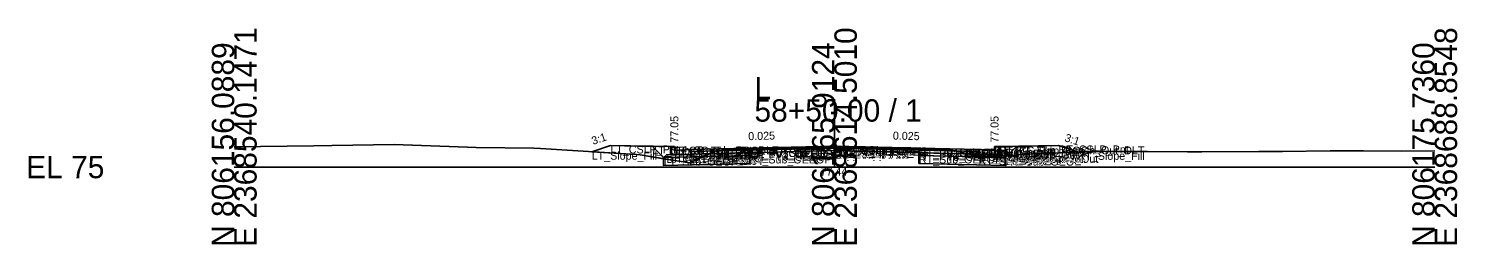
# Model space of a CAD drawing. Extents: x -26 to 8153, y -10 to 9520.
# Drawn here: x 4974.3 to 5152.8, y 7490.3 to 7517.3 of the extents above; entities that cross this region are included whole.
import ezdxf

# ---------------------------------------------------------------- set-up
doc = ezdxf.new("R2010")
doc.units = 0
for name, color, linetype in [('Exist CMT Pavement', 7, 'Continuous'), ('Exist Cross Section Cell', 7, 'Continuous'), ('Exist XS Center Line Elevation Label', 7, 'Continuous'), ('Exist XS Ground Line', 7, 'Continuous'), ('Prop CMT Conc Surface', 7, 'Continuous'), ('Prop CMT Concrete Structures', 7, 'Continuous'), ('Prop CMT Pvmt Course 1', 7, 'Continuous'), ('Prop CMT Pvmt Course 1 CG', 7, 'Continuous'), ('Prop CMT Pvmt Course 1 Wedge', 7, 'Continuous'), ('Prop CMT Pvmt Course 2', 7, 'Continuous'), ('Prop CMT Pvmt Course 2 Wedge', 7, 'Continuous'), ('Prop CMT Pvmt Course 3', 7, 'Continuous'), ('Prop CMT Pvmt Course 3 Wedge', 7, 'Continuous'), ('Prop CMT Pvmt Surface', 7, 'Continuous'), ('Prop CMT Pvmt Wedge Surface 1', 7, 'Continuous'), ('Prop CMT Pvmt Wedge Surface 2', 7, 'Continuous'), ('Prop CMT Pvmt Wedge Surface 3', 7, 'Continuous'), ('Prop CMT Shallow Undercut', 7, 'Continuous'), ('Prop CMT Shallow Undercut Boundary', 7, 'Continuous'), ('Prop CMT Slope Grass', 7, 'Continuous'), ('Prop CMT Subgrade Earthwork', 7, 'Continuous'), ('Prop XS Earthwork Shape', 7, 'Continuous'), ('Prop XS Hydro Elevations', 7, 'Continuous'), ('Prop XS SE Text', 7, 'Continuous'), ('Prop XS Side Slope Text', 7, 'Continuous'), ('Prop XS Subgrade Earthwork', 7, 'Continuous'), ('Scratch_Level_2', 7, 'Continuous'), ('Scratch_Level_6', 7, 'Continuous')]:
    doc.layers.add(name, color=color, linetype=linetype)

msp = doc.modelspace()

# ---------------------------------------------------------------- linework, layer by layer
at = {"layer": 'Exist CMT Pavement'}
for p, q in [((5064.44, 7502.26), (5065.35, 7502.28)), ((5065.35, 7502.28), (5074.64, 7502.44)), ((5074.64, 7502.44), (5075, 7502.44)), ((5075, 7502.44), (5075.57, 7502.44)), ((5075.57, 7502.44), (5085.55, 7502.3))]:
    msp.add_line(p, q, dxfattribs=at)
at = {"layer": 'Exist Cross Section Cell'}
for p, q in [((5075, 7500), (5075, 7508.48)), ((5000, 7500), (5075, 7500)), ((5075, 7500), (5150, 7500))]:
    msp.add_line(p, q, dxfattribs=at)
at = {"layer": 'Exist XS Ground Line'}
for p, q in [((5000, 7502.52), (5003.28, 7502.58)), ((5003.28, 7502.58), (5009.95, 7502.67)), ((5009.95, 7502.67), (5012.19, 7502.68)), ((5012.19, 7502.68), (5020.04, 7502.83)), ((5020.04, 7502.83), (5021.1, 7502.8)), ((5021.1, 7502.8), (5029.14, 7502.49)), ((5029.14, 7502.49), (5030.22, 7502.45)), ((5030.22, 7502.45), (5037.44, 7502.38)), ((5037.44, 7502.38), (5038.28, 7502.34)), ((5038.28, 7502.34), (5050.28, 7501.55)), ((5056.88, 7500.52), (5060.26, 7502.08)), ((5060.26, 7502.08), (5062.71, 7502.2)), ((5062.71, 7502.2), (5063.92, 7502.24)), ((5063.92, 7502.24), (5064.44, 7502.26)), ((5064.44, 7502.26), (5065.35, 7502.28)), ((5065.35, 7502.28), (5074.64, 7502.44)), ((5074.64, 7502.44), (5075, 7502.44)), ((5075, 7502.44), (5075.57, 7502.44)), ((5075.57, 7502.44), (5085.55, 7502.3)), ((5085.55, 7502.3), (5086.98, 7502.25)), ((5086.98, 7502.25), (5089.4, 7502.14)), ((5089.4, 7502.14), (5093.46, 7501.29)), ((5106.26, 7501.93), (5107.11, 7501.99)), ((5107.11, 7501.99), (5108.13, 7501.97)), ((5108.13, 7501.97), (5109.01, 7501.95)), ((5109.01, 7501.95), (5114.12, 7501.93)), ((5128.02, 7501.94), (5131, 7501.94)), ((5131, 7501.94), (5136.93, 7502.03)), ((5136.93, 7502.03), (5141.09, 7502.01)), ((5141.09, 7502.01), (5145.84, 7501.98)), ((5145.84, 7501.98), (5150, 7502.02)), ((5050.28, 7501.55), (5050.74, 7501.51)), ((5050.74, 7501.51), (5055.32, 7500.78)), ((5055.32, 7500.78), (5056.88, 7500.52)), ((5093.46, 7501.29), (5093.86, 7501.31)), ((5093.86, 7501.31), (5096.74, 7501.46)), ((5096.74, 7501.46), (5100.09, 7501.64)), ((5100.09, 7501.64), (5100.74, 7501.66)), ((5100.74, 7501.66), (5105.73, 7501.92)), ((5105.73, 7501.92), (5106.26, 7501.93)), ((5114.12, 7501.93), (5119.11, 7501.9)), ((5119.11, 7501.9), (5120.91, 7501.92)), ((5120.91, 7501.92), (5128.02, 7501.94))]:
    msp.add_line(p, q, dxfattribs=at)
at = {"layer": 'Prop CMT Conc Surface'}
for points in [[(5055, 7502.05), (5055, 7502.55), (5054.5, 7502.55)], [(5057, 7502.18), (5055, 7502.05)], [(5093, 7502.18), (5095, 7502.05)], [(5095, 7502.05), (5095, 7502.55), (5095.5, 7502.55)]]:
    msp.add_lwpolyline(points, dxfattribs=at)
at = {"layer": 'Prop CMT Concrete Structures'}
for points in [[(5057, 7502.18), (5055, 7502.05), (5055, 7502.55), (5054.5, 7502.55)], [(5054.5, 7502.55), (5054.5, 7501.53), (5057, 7501.59)], [(5057, 7501.59), (5057, 7502.18)], [(5093, 7502.18), (5095, 7502.05), (5095, 7502.55), (5095.5, 7502.55)], [(5095.5, 7502.55), (5095.5, 7501.53), (5093, 7501.59)], [(5093, 7501.59), (5093, 7502.18)]]:
    msp.add_lwpolyline(points, dxfattribs=at)
at = {"layer": 'Prop CMT Pvmt Course 1'}
for points in [[(5075, 7502.63), (5057, 7502.18)], [(5057, 7502.18), (5057, 7501.93)], [(5057, 7501.93), (5064.44, 7502.11)], [(5064.44, 7502.24), (5075, 7502.5)], [(5064.44, 7502.11), (5064.44, 7502.24)], [(5075, 7502.38), (5075, 7502.63)], [(5075, 7502.63), (5093, 7502.18)], [(5075, 7502.38), (5075, 7502.63)], [(5075, 7502.5), (5075, 7502.38), (5075, 7502.38)], [(5085.55, 7502.24), (5075, 7502.5)], [(5075, 7502.5), (5075, 7502.38), (5075, 7502.38)], [(5085.55, 7502.11), (5085.55, 7502.24)], [(5093, 7501.93), (5085.55, 7502.11)], [(5093, 7502.18), (5093, 7501.93)]]:
    msp.add_lwpolyline(points, dxfattribs=at)
at = {"layer": 'Prop CMT Pvmt Course 1 CG'}
for points in [[(5057, 7501.59), (5054, 7501.52), (5053.66, 7501.18)], [(5053.66, 7501.18), (5057, 7501.26)], [(5057, 7501.26), (5057, 7501.59)], [(5093, 7501.59), (5096, 7501.52), (5096.34, 7501.18)], [(5093, 7501.26), (5093, 7501.59)], [(5096.34, 7501.18), (5093, 7501.26)]]:
    msp.add_lwpolyline(points, dxfattribs=at)
at = {"layer": 'Prop CMT Pvmt Course 1 Wedge'}
for points in [[(5075, 7502.5), (5064.44, 7502.24)], [(5075, 7502.5), (5085.55, 7502.24)]]:
    msp.add_lwpolyline(points, dxfattribs=at)
at = {"layer": 'Prop CMT Pvmt Course 2'}
for points in [[(5064.44, 7502.11), (5057, 7501.93)], [(5064.44, 7501.78), (5064.44, 7502.11)], [(5085.55, 7501.78), (5085.55, 7502.11)], [(5085.55, 7502.11), (5093, 7501.93)], [(5057, 7501.93), (5057, 7501.6)], [(5057, 7501.6), (5064.44, 7501.78)], [(5093, 7501.6), (5085.55, 7501.78)], [(5093, 7501.93), (5093, 7501.6)]]:
    msp.add_lwpolyline(points, dxfattribs=at)
at = {"layer": 'Prop CMT Pvmt Course 2 Wedge'}
for points in [[(5075, 7502.38), (5064.44, 7502.11)], [(5075, 7502.38), (5085.55, 7502.11)]]:
    msp.add_lwpolyline(points, dxfattribs=at)
at = {"layer": 'Prop CMT Pvmt Course 3'}
for points in [[(5064.44, 7501.78), (5057, 7501.6)], [(5057, 7501.6), (5057, 7501.26)], [(5057, 7501.26), (5064.44, 7501.45)], [(5064.44, 7501.45), (5064.44, 7501.78)], [(5085.55, 7501.78), (5093, 7501.6)], [(5085.55, 7501.45), (5085.55, 7501.78)], [(5093, 7501.26), (5085.55, 7501.45)], [(5093, 7501.6), (5093, 7501.26)]]:
    msp.add_lwpolyline(points, dxfattribs=at)
at = {"layer": 'Prop CMT Pvmt Course 3 Wedge'}
for points in [[(5075, 7502.05), (5064.44, 7501.78)], [(5075, 7502.05), (5085.55, 7501.78)]]:
    msp.add_lwpolyline(points, dxfattribs=at)
at = {"layer": 'Prop CMT Pvmt Surface'}
for points in [[(5075, 7502.63), (5057, 7502.18)], [(5075, 7502.63), (5093, 7502.18)]]:
    msp.add_lwpolyline(points, dxfattribs=at)
at = {"layer": 'Prop CMT Pvmt Wedge Surface 1'}
for points in [[(5057, 7501.93), (5057, 7502.18)], [(5064.44, 7502.11), (5057, 7501.93)], [(5075, 7502.5), (5064.44, 7502.24)], [(5064.44, 7502.24), (5064.44, 7502.11)], [(5075, 7502.5), (5085.55, 7502.24)], [(5085.55, 7502.24), (5085.55, 7502.11)], [(5085.55, 7502.11), (5093, 7501.93)], [(5093, 7501.93), (5093, 7502.18)]]:
    msp.add_lwpolyline(points, dxfattribs=at)
at = {"layer": 'Prop CMT Pvmt Wedge Surface 2'}
for points in [[(5075, 7502.38), (5057, 7501.93)], [(5057, 7501.93), (5057, 7502.18)], [(5075, 7502.38), (5093, 7501.93)], [(5093, 7501.93), (5093, 7502.18)]]:
    msp.add_lwpolyline(points, dxfattribs=at)
at = {"layer": 'Prop CMT Pvmt Wedge Surface 3'}
for points in [[(5057, 7501.6), (5057, 7502.18)], [(5075, 7502.05), (5057, 7501.6)], [(5075, 7502.05), (5093, 7501.6)], [(5093, 7501.6), (5093, 7502.18)]]:
    msp.add_lwpolyline(points, dxfattribs=at)
at = {"layer": 'Prop CMT Shallow Undercut'}
msp.add_line((5096.34, 7501.18), (5085.55, 7501.45), dxfattribs=at)
msp.add_lwpolyline([(5056.88, 7500.52), (5058.57, 7501.3), (5064.44, 7501.45), (5064.44, 7500.45), (5053.66, 7500.18), (5053.66, 7501.04), (5055.32, 7500.78)], close=True, dxfattribs=at)
msp.add_lwpolyline([(5085.55, 7501.45), (5085.55, 7500.45), (5096.34, 7500.18), (5096.34, 7501.18)], dxfattribs=at)
at = {"layer": 'Prop CMT Shallow Undercut Boundary'}
for p, q in [((5053.66, 7501.18), (5053.66, 7500.18)), ((5053.66, 7500.18), (5064.44, 7500.45)), ((5064.44, 7500.45), (5064.44, 7501.45)), ((5085.55, 7500.45), (5085.55, 7501.45)), ((5096.34, 7500.18), (5085.55, 7500.45)), ((5096.34, 7501.18), (5096.34, 7500.18))]:
    msp.add_line(p, q, dxfattribs=at)
at = {"layer": 'Prop CMT Slope Grass'}
for points in [[(5054.5, 7502.55), (5047, 7502.7), (5044.67, 7501.92)], [(5095.5, 7502.55), (5103, 7502.7), (5105.38, 7501.9)]]:
    msp.add_lwpolyline(points, dxfattribs=at)
at = {"layer": 'Prop CMT Subgrade Earthwork'}
for points in [[(5057, 7501.26), (5053.66, 7501.18), (5052.25, 7502.59)], [(5064.44, 7501.45), (5064.45, 7502.26)], [(5085.55, 7501.45), (5085.54, 7502.3)], [(5093, 7501.26), (5096.34, 7501.18), (5097.75, 7502.59)], [(5064.44, 7501.45), (5057, 7501.26)], [(5085.55, 7501.45), (5093, 7501.26)]]:
    msp.add_lwpolyline(points, dxfattribs=at)
at = {"layer": 'Prop XS Earthwork Shape'}
for points in [[(5053.66, 7501.18), (5052.25, 7502.59), (5047, 7502.7), (5044.67, 7501.92), (5050.28, 7501.55), (5050.74, 7501.51), (5053.66, 7501.04)], [(5064.44, 7502.26), (5064.45, 7502.26), (5064.44, 7501.45), (5058.57, 7501.3), (5060.26, 7502.08), (5062.71, 7502.2), (5063.92, 7502.24)], [(5093, 7501.26), (5096.34, 7501.18), (5096.61, 7501.45), (5093.86, 7501.31), (5093.46, 7501.29), (5089.4, 7502.14), (5086.98, 7502.25), (5085.55, 7502.3), (5085.54, 7502.3), (5085.55, 7501.45)], [(5100.74, 7501.66), (5105.38, 7501.9), (5103, 7502.7), (5097.75, 7502.59), (5096.61, 7501.45), (5096.74, 7501.46), (5100.09, 7501.64)], [(5055.32, 7500.78), (5056.88, 7500.52), (5058.57, 7501.3), (5064.44, 7501.45), (5064.44, 7500.45), (5053.66, 7500.18), (5053.66, 7501.04)], [(5055.32, 7500.78), (5056.88, 7500.52), (5058.57, 7501.3), (5057, 7501.26), (5053.66, 7501.18), (5053.66, 7501.04)], [(5096.34, 7501.18), (5096.34, 7500.18), (5085.55, 7500.45), (5085.55, 7501.45), (5093, 7501.26)]]:
    msp.add_lwpolyline(points, close=True, dxfattribs=at)
at = {"layer": 'Prop XS Subgrade Earthwork'}
for p, q in [((5053.66, 7501.18), (5064.44, 7501.45)), ((5085.55, 7501.45), (5096.34, 7501.18))]:
    msp.add_line(p, q, dxfattribs=at)
at = {"layer": 'Scratch_Level_6'}
msp.add_line((5096.34, 7501.18), (5085.55, 7501.45), dxfattribs=at)
msp.add_lwpolyline([(5056.88, 7500.52), (5058.57, 7501.3), (5064.44, 7501.45), (5064.44, 7500.45), (5053.66, 7500.18), (5053.66, 7501.04), (5055.32, 7500.78)], close=True, dxfattribs=at)
msp.add_lwpolyline([(5085.55, 7501.45), (5085.55, 7500.45), (5096.34, 7500.18), (5096.34, 7501.18)], dxfattribs=at)

# ---------------------------------------------------------------- texts
at = {"layer": 'Exist Cross Section Cell'}
for s, p in [('E 2368540.1471', (5002.8, 7490)), ('E 2368614.5010', (5077.8, 7490)), ('E 2368688.8548', (5152.8, 7490)), ('N 806156.0889', (5000, 7490)), ('N 806165.9124', (5075, 7490)), ('N 806175.7360', (5150, 7490))]:
    msp.add_text(s, height=2.8, rotation=90, dxfattribs=at).set_placement(p)
for s, p in [('L', (5065, 7508.48)), ('58+50.00 / 1', (5065, 7505.68)), ('EL 75', (4974, 7498.6))]:
    msp.add_text(s, height=2.8, dxfattribs=at).set_placement(p)
at = {"layer": 'Exist XS Center Line Elevation Label'}
msp.add_text('77.44', height=1, dxfattribs=at).set_placement((5073.26, 7498.94))
at = {"layer": 'Prop XS Hydro Elevations'}
for p in [(5055.5, 7503.05), (5095.5, 7503.05)]:
    msp.add_text('77.05', height=1, rotation=90, dxfattribs=at).set_placement(p)
at = {"layer": 'Prop XS SE Text'}
for rotation, p in [(1.4321, (5064.24, 7503.36)), (358.5679, (5082.29, 7503.44))]:
    msp.add_text('0.025', height=1, rotation=rotation, dxfattribs=at).set_placement(p)
at = {"layer": 'Prop XS Side Slope Text'}
for rotation, p in [(18.4349, (5044.85, 7502.77)), (341.5651, (5103.68, 7503.26))]:
    msp.add_text('3:1', height=1, rotation=rotation, dxfattribs=at).set_placement(p)
at = {"layer": 'Scratch_Level_2'}
for s, p in [('LT_Slope_Fill', (5044.67, 7500.92)), ('LT_CSLP_Pnt', (5047, 7501.7)), ('LT_Sub_Trench_Out_DLT', (5052.25, 7501.59)), ('LT_CG_Top_BOC', (5054.5, 7501.55)), ('LT_CG_Top_Face', (5055, 7501.55)), ('LT_CG_Top_Gut', (5055, 7501.05)), ('LT_PV1_OEOT', (5057, 7501.18)), ('LT_PV2_OEOT', (5057, 7500.93)), ('LT_PV_OEEOP_EG', (5064.44, 7501.26)), ('LT_PV1_OEEOP', (5064.44, 7501.24)), ('LT_PV2_OEEOP', (5064.44, 7501.11)), ('LT_PV_Sub_Tie_Out', (5064.45, 7501.26)), ('PV1_PGL', (5075, 7501.63)), ('RT_PV1_IEEOP', (5075, 7501.5)), ('LT_PV1_IEEOP', (5075, 7501.5)), ('RT_PV_IEEOP_EG', (5075, 7501.44)), ('LT_PV_IEEOP_EG', (5075, 7501.44)), ('RT_PV2_IEEOP', (5075, 7501.38)), ('LT_PV2_IEEOP', (5075, 7501.38)), ('PV2_PGL', (5075, 7501.38)), ('RT_PV3_IEEOP', (5075, 7501.05)), ('LT_PV3_IEEOP', (5075, 7501.05)), ('RT_PV_Sub_Tie_Out', (5085.54, 7501.3)), ('RT_PV_OEEOP_EG', (5085.55, 7501.3)), ('RT_PV1_OEEOP', (5085.55, 7501.24)), ('RT_PV2_OEEOP', (5085.55, 7501.11)), ('RT_PV1_OEOT', (5093, 7501.18)), ('RT_PV2_OEOT', (5093, 7500.93)), ('RT_CG_Top_Face', (5095, 7501.55)), ('RT_CG_Top_Gut', (5095, 7501.05)), ('RT_CG_Top_BOC', (5095.5, 7501.55)), ('RT_Sub_Trench_Out_DLT', (5097.75, 7501.59)), ('RT_CSLP_Pnt', (5103, 7501.7)), ('RT_Slope_Fill', (5105.38, 7500.9)), ('LT_Sub_OEOP', (5053.66, 7500.18)), ('LT_CG1_Shelf_Out', (5054, 7500.52)), ('LT_CG_Bot_BOC', (5054.5, 7500.53)), ('LT_PV3_OEOT', (5057, 7500.6)), ('LT_CG_Bot_IE', (5057, 7500.59)), ('LT_Sub_OEOT', (5057, 7500.26)), ('LT_PV3_OEEOP', (5064.44, 7500.78)), ('LT_Sub_OEEOP', (5064.44, 7500.45)), ('RT_PV3_OEEOP', (5085.55, 7500.78)), ('RT_Sub_OEEOP', (5085.55, 7500.45)), ('RT_PV3_OEOT', (5093, 7500.6)), ('RT_CG_Bot_IE', (5093, 7500.59)), ('RT_Sub_OEOT', (5093, 7500.26)), ('RT_CG_Bot_BOC', (5095.5, 7500.53)), ('RT_CG1_Shelf_Out', (5096, 7500.52)), ('RT_Sub_OEOP', (5096.34, 7500.18))]:
    msp.add_text(s, height=1, dxfattribs=at).set_placement(p)

doc.saveas('drawing.dxf')
